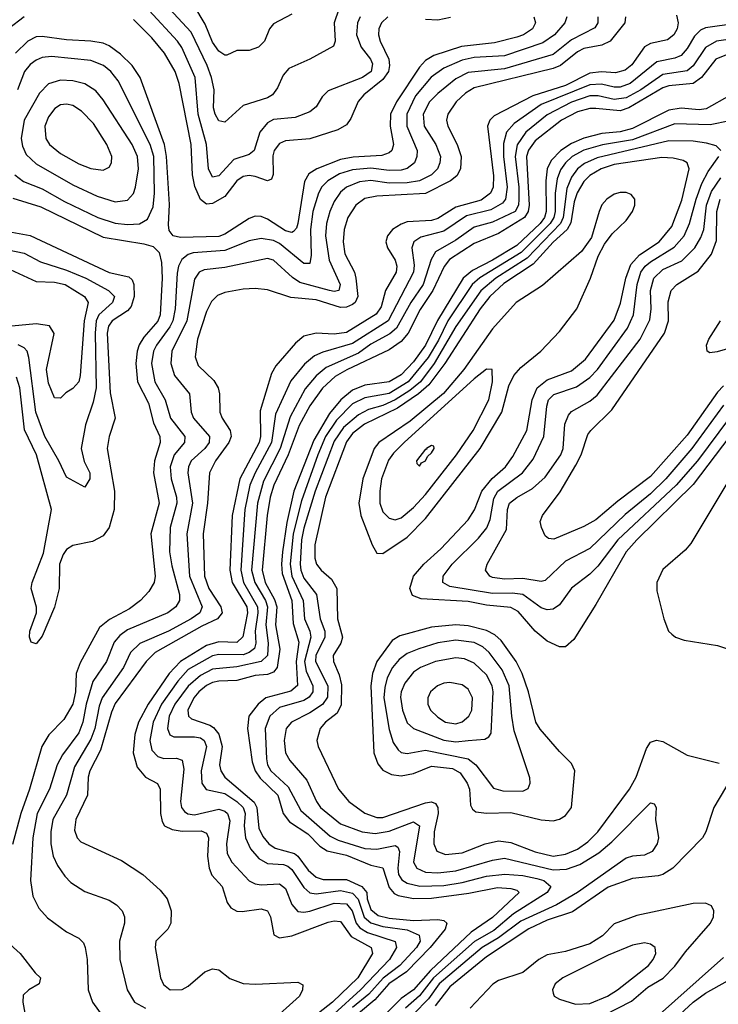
# Model space of a CAD drawing. Header units: inches. Extents: x 884549 to 1028252, y 526810 to 653624.
# Tile 579 of 656: x 976836 to 979133, y 545663 to 548900. Entities that reach past the tile are written whole.
import ezdxf

# ---------------------------------------------------------------- set-up
doc = ezdxf.new("R2010")
doc.units = ezdxf.units.IN
doc.header["$MEASUREMENT"] = 0
doc.layers.add('A9574', color=7, linetype='Continuous')

msp = doc.modelspace()

# ---------------------------------------------------------------- linework, layer by layer
at = {"layer": 'A9574', "color": 5}
for points, elevation in [([(977955, 548910), (977946.4, 548890), (977942.8, 548850), (977957.9, 548810), (977989.4, 548770), (977995.4, 548755.4), (977991.4, 548730), (977963.2, 548710), (977850, 548666.3), (977830, 548647.1), (977810, 548613.3), (977790, 548597.3), (977741.2, 548578.8), (977670, 548571.8), (977650, 548561.2), (977625.5, 548530), (977606.9, 548470), (977590, 548456.6), (977539.3, 548440.7), (977490, 548387.1), (977470, 548382.1), (977457, 548410), (977449.7, 548490), (977422.9, 548590), (977412.9, 548710), (977368.8, 548808.8), (977354.2, 548830), (977261.3, 548930)], 2160), ([(977885.3, 548934.7), (977870.1, 548890), (977873.1, 548830), (977867.2, 548812.8), (977790, 548770.6), (977720.6, 548739.4), (977701.6, 548718.4), (977683.6, 548676.4), (977666.5, 548653.5), (977650, 548643.7), (977570, 548617.7), (977510, 548563.1), (977490, 548567.7), (977478.1, 548590), (977472.9, 548610), (977475, 548670), (977466.7, 548710), (977452.4, 548750), (977399.1, 548859.1), (977312.6, 548952.6)], 2140), ([(977730, 548918.9), (977670, 548887.2), (977656.9, 548870), (977640.2, 548830), (977621.3, 548810), (977590, 548799.3), (977550, 548798.7), (977516.4, 548783.6), (977510, 548783.1), (977490, 548797.3), (977470, 548826.2), (977445.4, 548885.4), (977408.5, 548948.5)], 2120), ([(976850, 548909.8), (976799.1, 548870)], 2180), ([(978526, 548910), (978531.2, 548890), (978521.9, 548870), (978492.1, 548850), (978470, 548843.1), (978396.2, 548823.8), (978288.4, 548811.6), (978197.4, 548782.6), (978170, 548766.5), (978150, 548744.3), (978074.7, 548630), (978054.9, 548590), (978053.9, 548550), (978065.2, 548490), (978059.6, 548470), (978050, 548462), (978025.8, 548454.2), (977932, 548448), (977890, 548440.3), (977813.1, 548410), (977786.8, 548393.2), (977771.9, 548368.1), (977750, 548229.7), (977745.5, 548214.5), (977736.3, 548203.7), (977730, 548200.5), (977710, 548205.9), (977650, 548244.3), (977630, 548252.6), (977610, 548254.2), (977590, 548247), (977510, 548195), (977490, 548187.9), (977364.5, 548184.5), (977340.3, 548190), (977327.3, 548207.3), (977325.2, 548225.2), (977327.9, 548292.1), (977318.9, 548450), (977311.7, 548490), (977231.3, 548710), (977205.8, 548750), (977167.3, 548787.3), (977130, 548814.2), (977110, 548823.2), (977070, 548829.6), (976990, 548834.5), (976910, 548845.5), (976890, 548844), (976862.3, 548830), (976822.4, 548790)], 2220), ([(978635, 548910), (978628.4, 548890), (978593.8, 548850), (978555.3, 548824.7), (978430, 548781.8), (978330, 548775.9), (978290, 548767.2), (978230, 548740.5), (978188.6, 548711.4), (978137.1, 548650), (978108.5, 548590), (978108.4, 548550), (978142.1, 548470), (978141.7, 548450), (978133.2, 548430), (978110, 548411.5), (978090, 548405.6), (978050, 548404.8), (977990, 548412.3), (977930, 548406.4), (977886.8, 548393.2), (977848.4, 548370), (977829.6, 548350.4), (977818.1, 548330), (977799.9, 548270), (977792.2, 548210), (977793.8, 548126.2), (977790, 548098.3), (977770, 548098.8), (977690, 548164.6), (977670, 548173.8), (977630, 548180.6), (977590, 548173), (977510, 548141.2), (977406.2, 548133.8), (977390, 548128.1), (977368.7, 548111.3), (977358.2, 548090), (977353.4, 548066.6), (977346.9, 547950), (977339.3, 547910), (977329.8, 547890), (977285.1, 547830), (977275.6, 547810), (977268.7, 547770), (977279.6, 547710), (977313.6, 547650), (977331.1, 547590), (977378.5, 547530), (977377.7, 547510), (977343.4, 547470), (977330.3, 547430), (977333.9, 547390), (977351.6, 547330), (977352.9, 547310), (977330.6, 547230), (977328, 547150), (977335.4, 547104.6), (977360.6, 547010), (977361.2, 546990), (977349.5, 546970), (977323, 546950), (977190, 546893.9), (977164.6, 546875.4), (977146.5, 546853.5), (977121.5, 546790), (977076.3, 546723.7), (977054.4, 546650), (977043.5, 546590), (977030, 546555), (976976.6, 546483.4), (976958.7, 546450), (976933.9, 546370), (976892.8, 546290), (976878.6, 546210), (976871.1, 546070), (976878.4, 546018.4), (976899.2, 545979.2), (976926.9, 545946.9), (976990, 545900.7), (977030, 545879.7), (977045, 545865), (977051.5, 545850), (977057.2, 545810), (977060.9, 545710), (977075.5, 545670), (977123.2, 545603.2)], 2240), ([(978736.5, 548910), (978736.6, 548890), (978726.1, 548873.9), (978650, 548834.2), (978590, 548785.8), (978430, 548738.5), (978310, 548726.4), (978270, 548705.9), (978210, 548657.5), (978182.8, 548630), (978162.7, 548590), (978165.9, 548550), (978204.4, 548490), (978218.8, 548450), (978217.3, 548430), (978208.8, 548410), (978190, 548389.9), (978150, 548370.5), (978110, 548364.3), (978050, 548363.2), (977990, 548371.2), (977952.4, 548367.6), (977910.1, 548350), (977890, 548332.7), (977870, 548303), (977855.6, 548270), (977844.8, 548230), (977840.7, 548190), (977853.4, 548110), (977889.6, 548030), (977884.9, 548010), (977870, 548006.8), (977854, 548010), (977756.5, 548036.5), (977732.4, 548052.4), (977670.4, 548110), (977650, 548115.5), (977510, 548085.3), (977442.3, 548077.7), (977426.2, 548070), (977410, 548046.6), (977385.7, 547910), (977335.7, 547810), (977333, 547770), (977344.5, 547730), (977394, 547670), (977399, 547610), (977407.1, 547590), (977459.7, 547530), (977458.6, 547510), (977444.2, 547490), (977399.3, 547450), (977390.4, 547430), (977388.8, 547410), (977404.1, 547310), (977385.3, 547210), (977394, 547070), (977435.7, 546970), (977427.6, 546950), (977399.2, 546930), (977325.2, 546890), (977230.7, 546849.3), (977200.1, 546819.9), (977177.1, 546770), (977106.8, 546670), (977097.2, 546642.8), (977083, 546570), (977070, 546534.8), (977016.2, 546443.8), (976989.8, 546350.2), (976944.3, 546270), (976937.9, 546230), (976937.9, 546190), (976946.2, 546150), (976959.5, 546119.5), (976983.7, 546083.7), (977003.4, 546063.4), (977050, 546033.2), (977130, 546005.2), (977153.8, 545990), (977173, 545970), (977180.6, 545950), (977179.8, 545930), (977164.2, 545870), (977165, 545810), (977188.9, 545710), (977213.5, 545670), (977249.7, 545649.7)], 2260), ([(978826.9, 548910), (978825.4, 548890), (978777.1, 548830), (978750, 548816), (978690, 548805.9), (978670, 548795.1), (978613.2, 548750), (978590, 548740.1), (978330, 548675.7), (978301.8, 548658.2), (978270.5, 548630), (978243.1, 548590), (978239, 548570), (978243, 548550), (978273.9, 548490), (978287.2, 548450), (978285.5, 548410), (978273, 548387), (978252.6, 548370), (978170, 548329.3), (978010, 548320.2), (977970, 548312.4), (977941, 548290), (977915, 548250), (977902.2, 548210), (977899.5, 548170), (977905.2, 548130), (977936.6, 548070), (977941.1, 548050), (977947.5, 547990), (977938.5, 547970), (977930, 547963.4), (977910, 547955.4), (977890, 547954.4), (977810, 547978.6), (977727.1, 547987.1), (977650, 548011.9), (977610, 548016.2), (977570, 548014.4), (977510, 548003.2), (977486.2, 547993.8), (977466.1, 547973.9), (977450, 547940.3), (977419.9, 547850), (977412.2, 547792.2), (977422.9, 547762.9), (977473.8, 547713.8), (977488.7, 547690), (977493.1, 547670), (977493.9, 547610), (977501.2, 547590), (977527.4, 547550), (977530.6, 547530), (977523.8, 547510), (977479.7, 547450), (977459.9, 547410), (977453.7, 547310), (977438.7, 547210), (977443.2, 547070), (977457.5, 547030), (977496.7, 546970), (977501.1, 546950), (977486.3, 546930), (977434.2, 546905.8), (977280.9, 546819.1), (977251.9, 546790), (977150, 546651.6), (977137.2, 546622.8), (977101.1, 546498.9), (977066.3, 546430), (977061.3, 546410), (977058.7, 546350), (977020.5, 546270), (977015.8, 546235.8), (977024.3, 546210), (977036.9, 546196.9), (977170, 546136.1), (977240.8, 546090), (977297.5, 546037.5), (977320.5, 546010), (977333.2, 545970), (977332.9, 545930), (977322.8, 545910), (977283.5, 545870), (977281.1, 545850), (977299.1, 545750), (977308.1, 545728.1), (977330, 545710.1), (977370, 545711.3), (977390, 545722.3), (977444.6, 545770), (977470, 545779.2), (977490, 545776.1), (977527.1, 545747.1), (977570, 545730.7), (977611.3, 545728.7), (977750, 545735.4), (977766.9, 545726.9), (977765.8, 545710), (977755.1, 545690), (977658.4, 545601.6)], 2280), ([(978995, 548915), (979001.1, 548890), (978997.8, 548870), (978986.4, 548850), (978965.5, 548834.5), (978910, 548821.5), (978890, 548810.7), (978847.9, 548752.1), (978825.9, 548734.1), (978794.3, 548725.7), (978748.9, 548728.9), (978710, 548724.5), (978630, 548683.8), (978523.1, 548650), (978395.5, 548584.5), (978381.5, 548570), (978373.6, 548550), (978393.1, 548386.9), (978391.9, 548350), (978383.3, 548330), (978352.8, 548307.2), (978270, 548284.3), (978210, 548246.7), (978190, 548240.1), (978110, 548235.3), (978090, 548228.4), (978061.5, 548210), (978044.5, 548190), (978039, 548170), (978044.6, 548150), (978070.1, 548110), (978075.7, 548090), (978073.2, 548070), (978038.7, 548010), (978023.9, 547956.1), (978008.2, 547931.8), (977910, 547871.9), (977870, 547866.2), (977810, 547869.2), (977770, 547859.2), (977743, 547837), (977677.9, 547762.1), (977663.4, 547736.6), (977626, 547614), (977627.4, 547530), (977622.8, 547510), (977559.7, 547390), (977534.6, 547270), (977526.8, 547090), (977534.5, 547050), (977582.1, 546970), (977585, 546950), (977568.8, 546871.2), (977550, 546852.8), (977490, 546854.1), (977450, 546842.7), (977364.2, 546790), (977327.4, 546750), (977257.6, 546650), (977226.4, 546590), (977214.1, 546550), (977209.2, 546490), (977222, 546442), (977249.3, 546409.3), (977288.3, 546388.3), (977298, 546370), (977298.4, 546290), (977303.7, 546263.7), (977312, 546250), (977337.5, 546237.5), (977370, 546232.2), (977432.7, 546232.7), (977450, 546225.2), (977456, 546210), (977453.6, 546150), (977458.4, 546110), (977467.8, 546087.8), (977501.8, 546050), (977517.4, 545997.4), (977530, 545979.8), (977549.4, 545969.4), (977567.5, 545967.5), (977630, 545976.6), (977650, 545970.1), (977660.6, 545950), (977671.1, 545891.1), (977690, 545881.5), (977730, 545887.7), (977850, 545932.7), (977870, 545937.3), (977890, 545934.8), (977925.4, 545885.4), (977991.3, 545850), (977995.8, 545830), (977947.5, 545750), (977863.6, 545670), (977787.4, 545610)], 2320), ([(978045.9, 548910), (978025.3, 548890), (978016.5, 548870), (978015.1, 548850), (978020.3, 548830), (978049, 548770), (978051.6, 548750), (978047.7, 548730), (978030, 548703.6), (977966.8, 548653.2), (977948.3, 548631.7), (977924.4, 548575.6), (977910, 548554.9), (977881.7, 548538.3), (977790, 548508.2), (977710, 548502.2), (977690, 548493.5), (977672.9, 548470), (977667.9, 548452.1), (977669.2, 548390.8), (977663.9, 548376.1), (977650, 548370.4), (977610, 548384.6), (977590, 548387.7), (977570, 548384.6), (977550, 548370), (977510, 548318.7), (977470, 548296.1), (977450, 548294.2), (977430, 548309.3), (977411.5, 548351.5), (977404.3, 548390), (977399.6, 548490), (977359.9, 548690), (977346.9, 548730), (977312.2, 548790), (977270, 548840.5), (977210, 548900.5)], 2180), ([(978252.2, 548907.8), (978210, 548898.7), (978170, 548901)], 2180), ([(979191.7, 548888.3), (979090, 548873.5), (979074.2, 548865.8), (979054.4, 548845.6), (979030, 548805.6), (979010, 548782.6), (978990, 548774), (978930, 548762), (978843.1, 548690), (978810, 548678), (978790, 548678.2), (978748.3, 548688.3), (978710, 548686.5), (978550, 548620.9), (978461.4, 548558.6), (978436.3, 548530), (978426.8, 548493.2), (978426.1, 548450), (978438.8, 548350), (978433.1, 548310), (978423.1, 548296.9), (978384.7, 548275.3), (978305.2, 548254.8), (978230, 548205), (978154.3, 548185.7), (978131.2, 548170), (978125.2, 548150), (978132.7, 548092.7), (978130, 548070), (978046.9, 547910), (977930, 547835.1), (977832.7, 547807.3), (977804.9, 547795.1), (977772.3, 547767.7), (977727.5, 547712.5), (977676.6, 547603.4), (977664, 547510), (977609.4, 547410), (977592.4, 547370), (977576.4, 547290), (977563, 547090), (977571.5, 547050), (977617.1, 546970), (977618.7, 546950), (977609.7, 546890), (977612.6, 546850), (977607.2, 546832.8), (977590, 546819.4), (977570, 546812.3), (977490, 546813.4), (977470, 546808.6), (977390, 546763.3), (977355.2, 546724.8), (977302, 546650), (977274.6, 546590), (977263.6, 546530), (977270, 546498.2), (977290, 546477.5), (977310, 546470.8), (977351.6, 546471.6), (977370, 546466), (977375.8, 546435.8), (977364.8, 546330), (977367.6, 546310), (977377.2, 546297.2), (977389, 546289), (977410, 546286.2), (977490, 546304.6), (977510, 546298.2), (977518.8, 546290), (977526.4, 546266.4), (977516.1, 546190), (977518.3, 546158.3), (977533.3, 546130), (977590, 546068.3), (977610, 546058.3), (977630, 546055.1), (977690, 546058.7), (977710, 546043), (977730.9, 545990.9), (977750, 545967.6), (977770, 545965.2), (977789.3, 545969.3), (977870, 545995.2), (977910, 545993.2), (977928.6, 545970), (977941.5, 545930), (977953.7, 545913.7), (977979, 545899), (978069.7, 545869.7), (978075, 545850), (978051, 545810), (977956.3, 545710), (977870, 545631.6)], 2340), ([(979210, 548842.2), (979126.6, 548830), (979090, 548808.5), (979050, 548748.8), (979030, 548732), (978950, 548720.5), (978878.2, 548670), (978830, 548643.7), (978790, 548637.5), (978737.7, 548650), (978710, 548649.8), (978650, 548629.4), (978570, 548587.6), (978499.4, 548530), (978470.9, 548489.1), (978464.6, 548450), (978476.8, 548350), (978476.9, 548310), (978475.1, 548290), (978465.1, 548270), (978390, 548234.1), (978330, 548218.2), (978270, 548175), (978202.8, 548137.2), (978188, 548112), (978162.4, 548030), (978122, 547970), (978074, 547886), (978052.6, 547867.4), (977990, 547832.9), (977950, 547803.5), (977843.7, 547756.3), (977810.4, 547729.6), (977774, 547686), (977725.5, 547594.5), (977692.5, 547490), (977637.1, 547382.9), (977617.3, 547310), (977598, 547090), (977608.5, 547050), (977643.9, 546990), (977650.7, 546970), (977645.4, 546910), (977653.1, 546850), (977650.5, 546809.5), (977629.8, 546790.2), (977550, 546772.6), (977470, 546764.6), (977430, 546744.4), (977390, 546709.1), (977345.3, 546650), (977327.4, 546610), (977321.8, 546570), (977329.3, 546549.3), (977342, 546542), (977410, 546541.8), (977430, 546538.9), (977442.4, 546530), (977449.7, 546510), (977432.5, 546430), (977435, 546390), (977448.7, 546368.7), (977510, 546355.6), (977550, 546330), (977570.3, 546310), (977576.7, 546290), (977574.1, 546250), (977578, 546210), (977594, 546174), (977622, 546142), (977650, 546125.5), (977702.8, 546122.8), (977717.2, 546117.2), (977730, 546106.2), (977770, 546046.5), (977790, 546029.4), (977810, 546025.8), (977890, 546037.1), (977930, 546028.1), (977948.7, 546008.7), (977968.7, 545948.7), (977990.5, 545930.5), (978030, 545918.6), (978110, 545908.1), (978149.3, 545890), (978151.9, 545870), (978140.4, 545850), (978085.4, 545790), (978031, 545749), (977983.6, 545696.4), (977930, 545651.8)], 2360), ([(976819.3, 548390), (976848.3, 548368.3), (976910, 548344.6), (976983, 548303), (977092.3, 548250), (977150, 548231), (977190, 548226.6), (977230, 548229), (977256, 548244), (977274.8, 548285.2), (977278.9, 548330), (977277.1, 548450), (977265, 548490), (977159.6, 548699.6), (977135.8, 548730), (977111.7, 548750), (977070, 548766.4), (976940.8, 548779.2), (976910, 548775.6), (976890, 548767.1), (976870, 548753.2), (976851.5, 548730), (976829, 548670)], 2240), ([(979170, 548789), (979124.1, 548770), (979077.6, 548710), (979050, 548690.7), (978970, 548683.1), (978950, 548676.5), (978838.1, 548610), (978810, 548600.3), (978730, 548608.6), (978710, 548608.1), (978670, 548597.5), (978616.7, 548570), (978530, 548501.5), (978508.9, 548471.1), (978502.4, 548450), (978510.5, 548290), (978507.4, 548270), (978495.7, 548250), (978410, 548197.5), (978330, 548164.1), (978248.5, 548111.5), (978230.8, 548089.2), (978194.5, 548010), (978152.8, 547947.2), (978112.6, 547870), (978090, 547841.6), (978050, 547814.5), (977911.1, 547748.9), (977873.4, 547726.6), (977831.8, 547688.2), (977789.6, 547630.4), (977754.5, 547565.5), (977718.3, 547470), (977671, 547370), (977658.8, 547330), (977649.5, 547270), (977632.6, 547090), (977643.3, 547050), (977673.8, 546993.8), (977681.3, 546970), (977677.1, 546910), (977690.8, 546830), (977682.5, 546770), (977670, 546754.5), (977650, 546747.6), (977610, 546744.1), (977550, 546727.5), (977490, 546725.7), (977470, 546720.9), (977450, 546711.2), (977425, 546690), (977408, 546670), (977388.8, 546630), (977390.7, 546610), (977401.1, 546601.1), (977461.1, 546581.1), (977473.1, 546573.1), (977490.6, 546550.6), (977501.3, 546510), (977492.7, 546450), (977496.5, 546430), (977510.4, 546410), (977607.1, 546327.1), (977615.8, 546310), (977622.2, 546242.2), (977634.9, 546214.9), (977655.1, 546190), (977675.9, 546175.9), (977739, 546159), (977750.3, 546150.3), (977784, 546104), (977810, 546081.3), (977833.1, 546073.1), (977910, 546073.1), (977960.8, 546050), (977976.6, 546030), (977978, 546010), (977990, 545974), (978014.6, 545954.6), (978050, 545945.8), (978130, 545938.7), (978210, 545941.2), (978230, 545937.8), (978239.6, 545930), (978234.6, 545910), (978185.5, 545850), (978107.5, 545770), (978049.6, 545730), (978002.8, 545677.2), (977950, 545632.6)], 2380), ([(979170, 548651.4), (979092.7, 548607.3), (979070, 548604.2), (979010, 548609.1), (978970, 548603), (978850, 548542), (978810, 548531.5), (978750, 548526.5), (978690, 548511.1), (978650, 548493.1), (978614.3, 548470), (978582.8, 548437.2), (978569.9, 548410.1), (978565.8, 548370), (978566.7, 548270), (978561, 548250), (978547.2, 548230), (978470, 548158.1), (978390, 548109.5), (978324, 548076), (978293.5, 548050), (978209, 547911), (978169.9, 547830.1), (978130, 547775.1), (978090, 547732.8), (978050, 547709.3), (977970, 547698.5), (977930, 547681.7), (977891, 547650), (977854.7, 547605.3), (977802.3, 547517.7), (977736.8, 547350), (977713.5, 547246.5), (977699.7, 547150), (977696.3, 547110), (977699, 547079), (977730.5, 546990), (977734.7, 546914.7), (977753.1, 546853.1), (977745.1, 546790), (977748.9, 546711.1), (977727.6, 546692.4), (977645.3, 546670), (977619.9, 546650), (977589.4, 546610), (977584.5, 546570), (977600.5, 546460.5), (977610.2, 546430.2), (977626.3, 546406.3), (977684.7, 546350), (977702, 546290), (977722.8, 546262.8), (977783.4, 546223.4), (977822.8, 546182.8), (977846.9, 546166.9), (977910, 546153.6), (977990, 546120.2), (978030, 546111.2), (978050, 546047), (978067.3, 546027.3), (978080.4, 546020.4), (978130, 546010.7), (978190, 546011.3), (978312, 546028), (978406.8, 546046.8), (978450, 546043.7), (978470, 546037.8), (978477.8, 546030), (978390, 545948.4), (978319.8, 545900.2), (978185.9, 545774.1), (978130, 545710.7), (978090, 545682.3), (977998.3, 545590)], 2420), ([(979170, 548568.2), (979105.3, 548554.7), (978990, 548558), (978850, 548505.7), (978751.6, 548488.4), (978690, 548471.6), (978651.9, 548450), (978630.1, 548430), (978613.8, 548406.2), (978602.7, 548377.3), (978596.5, 548330), (978595.8, 548270), (978592, 548250), (978579.7, 548230), (978484.8, 548135.2), (978348.4, 548051.6), (978323.5, 548030), (978243.6, 547910), (978213.1, 547846.9), (978178.2, 547790), (978112.5, 547710), (978050, 547670.8), (977970, 547657.3), (977930, 547637.3), (977876.9, 547583.1), (977841.5, 547530), (977815.8, 547470), (977762.3, 547317.7), (977735.1, 547210), (977725.3, 547110), (977730.4, 547070), (977767.5, 546990), (977771.8, 546930), (977789.6, 546889.6), (977792.5, 546870), (977772.5, 546790), (977778, 546758), (977799.8, 546710), (977799.5, 546690), (977787, 546673), (977770, 546661.3), (977690, 546639), (977657.6, 546610), (977642.5, 546570), (977647, 546470), (977650.4, 546450), (977661, 546430), (977718.2, 546378.2), (977760.4, 546300.4), (977856, 546216), (977882.7, 546202.7), (977970, 546174.7), (978010, 546172.8), (978070, 546184.9), (978079.2, 546179.2), (978084.9, 546164.9), (978078.5, 546110), (978081.6, 546090), (978091.9, 546071.9), (978110, 546060.5), (978150.9, 546050.9), (978230, 546053.3), (978290, 546063), (978370, 546084.2), (978431, 546091), (978490, 546086.7), (978536.4, 546076.4), (978559.4, 546070), (978581.9, 546050), (978569.5, 546030), (978459.4, 545960.6), (978394.5, 545905.5), (978330.9, 545869.1), (978196.6, 545750), (978150, 545690.8), (978104.1, 545650)], 2440), ([(979141, 548470), (979125, 548485), (979094.2, 548494.2), (979050, 548500.5), (978970, 548502.1), (978734.5, 548445.5), (978692.5, 548427.5), (978669.8, 548410), (978650, 548382.5), (978634.6, 548345.4), (978622.5, 548250), (978613.7, 548230), (978504.1, 548115.9), (978401.2, 548050), (978351.4, 548008.6), (978270, 547891.7), (978198.7, 547770), (978153.1, 547710), (978118.9, 547681.1), (978070, 547649.8), (978030, 547631.7), (977982, 547618), (977950, 547601.5), (977900.2, 547559.8), (977870, 547514.2), (977807.4, 547350), (977770, 547228.7), (977762.1, 547190), (977757.6, 547110), (977759.7, 547090), (977770, 547063.5), (977811.9, 547010), (977824, 546930), (977839.2, 546890), (977838.5, 546870), (977808.8, 546810), (977808.6, 546790), (977848.4, 546710), (977847.7, 546672.3), (977831.5, 546648.5), (977790, 546621.5), (977729.1, 546590.9), (977711.6, 546570), (977705.2, 546530), (977710.1, 546490.1), (977723.9, 546463.9), (977779.4, 546399.4), (977811.2, 546330), (977824.9, 546310), (977890, 546256), (977961.3, 546230), (978004.6, 546224.6), (978050, 546232.2), (978130, 546262.2), (978150, 546250.1), (978130.1, 546130), (978141.7, 546110), (978170, 546096.9), (978210, 546095.2), (978270, 546102.1), (978390, 546137.1), (978430, 546142.7), (978590, 546105.1), (978633, 546107), (978677.3, 546122.7), (978739.6, 546160.4), (978782.7, 546197.3), (978910, 546325.7), (978921.6, 546321.6), (978928.5, 546310), (978925.6, 546270), (978935.6, 546210), (978931, 546190), (978915.3, 546164.7), (978890, 546152.6), (978850, 546149.9), (978830, 546143.7), (978669.7, 546030), (978600.8, 545990), (978483.8, 545936.2), (978410, 545880.8), (978356.3, 545850), (978214.9, 545730), (978179.4, 545680.6), (978130.3, 545630)], 2460), ([(979170, 547531.2), (979050, 547372), (978864.7, 547190), (978829.2, 547150), (978730, 546976.8), (978657.7, 546862.3), (978630, 546838.5), (978610, 546838.6), (978570, 546856.7), (978530, 546889.5), (978474.1, 546954.1), (978450, 546967.8), (978370, 546975.3), (978310, 546987.1), (978155.5, 546995.5), (978127, 547007), (978118.3, 547030), (978130.3, 547070), (978164, 547110), (978220, 547160), (978310, 547255.9), (978331.5, 547288.5), (978354.9, 547350), (978388.8, 547391.2), (978432.4, 547430), (978456.5, 547463.5), (978502.5, 547550), (978520.6, 547650), (978537.4, 547690), (978570, 547716.6), (978650, 547745.2), (978696.1, 547783.9), (978790, 547911.8), (978811.5, 547968.5), (978828.3, 548050), (978844.8, 548095.2), (978873.2, 548126.8), (978937.9, 548170), (978979.8, 548220.2), (979012.8, 548307.2), (979036.9, 548410), (979030.5, 548430), (979016.8, 548436.8), (978984.6, 548444.6), (978946.8, 548446.8), (978790, 548424.2), (978747.8, 548410), (978710, 548388.5), (978690, 548367.8), (978668.5, 548331.5), (978659, 548301), (978647.8, 548232.2), (978635.7, 548210), (978590, 548169.1), (978524, 548096), (978427.2, 548032.8), (978381.9, 547990), (978349.8, 547950), (978232.9, 547770), (978180.5, 547699.5), (978147.2, 547670), (978077.3, 547622.7), (977969.2, 547570.8), (977930, 547539.4), (977910, 547511.8), (977841.3, 547330), (977806, 547174), (977806.1, 547130), (977811.2, 547110), (977827.1, 547090), (977861.1, 547061.1), (977878.2, 547030), (977880.5, 546930), (977896.6, 546870), (977892, 546850), (977866.7, 546810), (977867.7, 546790), (977885.8, 546745.8), (977893.4, 546713.4), (977892.7, 546647.3), (977879.8, 546620.2), (977841.6, 546590), (977824, 546570), (977812.8, 546530), (977817.5, 546510), (977884.2, 546370), (977917.3, 546330), (977970.7, 546290.7), (978010, 546276.7), (978030, 546277.3), (978170, 546325.5), (978190, 546328.8), (978202.7, 546322.7), (978210.3, 546310.3), (978211, 546290), (978198.5, 546230), (978197.3, 546190), (978206.8, 546166.8), (978235.7, 546155.7), (978290, 546161.2), (978366.3, 546190), (978410, 546200.6), (978450, 546194.6), (978530, 546163.8), (978590, 546150), (978630, 546156.1), (978670, 546173.3), (978703.1, 546196.9), (978737, 546230), (978841.1, 546370), (978862.5, 546410), (978896.7, 546503.3), (978910, 546524.6), (978928.9, 546531.1), (978950, 546527.2), (979030, 546481.7), (979135.3, 546455.3)], 2480), ([(979169.2, 547590.8), (979063.6, 547450), (978993.7, 547370), (978802.7, 547190), (978736.2, 547103.8), (978710, 547077.6), (978650, 547030.5), (978610, 546976.7), (978590, 546962.3), (978570, 546959.6), (978550, 546965.9), (978490, 547010.2), (978454.9, 547014.9), (978390, 547013.4), (978250, 547036.9), (978227.2, 547050), (978228.2, 547070), (978257.2, 547110), (978344.1, 547195.9), (978371.1, 547228.9), (978382.7, 547257.3), (978394.1, 547325.9), (978408, 547350), (978489.1, 547410), (978524.4, 547455.6), (978558.7, 547530), (978568.3, 547630), (978574.2, 547650), (978591.7, 547668.3), (978666.8, 547693.2), (978710, 547723.2), (978735.5, 547750), (978833.9, 547886.1), (978853.9, 547930), (978866.3, 548030), (978878.1, 548070), (978892.1, 548090), (978910, 548104.6), (978987.9, 548152.1), (979020.7, 548190), (979038.1, 548230), (979059.2, 548310), (979078.6, 548361.4), (979099.2, 548400.8), (979134, 548450)], 2460), ([(979150, 547632.6), (979045.4, 547490), (978960.3, 547390), (978910, 547341.6), (978826.2, 547273.8), (978710, 547161.8), (978630, 547119.5), (978563.4, 547056.6), (978550, 547052.8), (978490, 547062.4), (978430, 547060.1), (978390, 547066.5), (978381.6, 547070), (978367.1, 547090), (978372.2, 547110), (978436.5, 547223.5), (978439.5, 547290), (978446.1, 547310), (978470, 547329.7), (978521.4, 547358.6), (978563.7, 547396.3), (978614.3, 547470), (978622.8, 547490), (978628.2, 547570), (978639.9, 547600.1), (978650, 547612.1), (978710, 547645.9), (978734.5, 547665.5), (978875.6, 547850), (978907.1, 547912.9), (978912.1, 547950), (978909.5, 548010), (978920.4, 548050), (978950, 548078.6), (979012.2, 548107.8), (979054.9, 548150), (979075.6, 548184.4), (979084.5, 548210), (979093.7, 548290), (979110, 548335.7), (979140.4, 548380.4)], 2440), ([(976813.1, 548313.1), (976905.4, 548285.4), (977110, 548185.5), (977243.8, 548163.8), (977274.7, 548154.7), (977294.4, 548134.4), (977301.6, 548101.6), (977304.5, 548050), (977298, 547930), (977290, 547909.1), (977243.6, 547856.4), (977228.4, 547831.6), (977221.6, 547810), (977217.8, 547770), (977223, 547710), (977259.4, 547639.4), (977275.1, 547575.1), (977296.2, 547530), (977297.7, 547510), (977279.2, 547450), (977275.9, 547410), (977293.8, 547310), (977266.7, 547210), (977281.6, 547070), (977277.9, 547050), (977259.8, 547020.2), (977233.2, 546990), (977196.6, 546963.4), (977131.5, 546928.5), (977098.6, 546901.4), (977034.2, 546785.8), (977021.6, 546750), (977019.7, 546690), (977010.9, 546649.1), (976980.5, 546599.5), (976931.7, 546548.3), (976908.1, 546510), (976868.4, 546370), (976839.2, 546290), (976812.3, 546187.7)], 2220), ([(979150, 547696.6), (979130, 547675.2), (979030, 547533.6), (978910, 547397.9), (978802.7, 547317.3), (978730, 547255.9), (978690, 547233.9), (978591.7, 547191.7), (978574.2, 547194.2), (978563.5, 547203.5), (978550.9, 547230.9), (978546.9, 547250), (978554.2, 547270), (978612.2, 547347.8), (978664, 547436), (978681.5, 547470), (978704, 547536), (978712.9, 547550), (978782.3, 547617.7), (978955.5, 547870), (978968.3, 547910), (978967.5, 547972.5), (978977.4, 548010), (978996.1, 548030), (979066.5, 548073.5), (979110.4, 548129.6), (979126.1, 548173.9), (979127.4, 548270), (979138.4, 548310)], 2420), ([(976785.8, 548205.8), (976870, 548190.6), (977130, 548068.6), (977194.3, 548054.3), (977205, 548045), (977211.3, 548030), (977212.2, 547990), (977202.4, 547957.6), (977190, 547942.6), (977139.9, 547910), (977128, 547892), (977123.3, 547870), (977133.2, 547673.2), (977149.7, 547590), (977130, 547529.6), (977123.4, 547490), (977147.6, 547350), (977146.1, 547290), (977129.6, 547230.4), (977110, 547203.1), (977075.6, 547184.4), (977010, 547171.2), (976990, 547157.7), (976978.4, 547141.6), (976966.7, 547110), (976965.7, 547030), (976950, 546968.4), (976910, 546873.7), (976890, 546848.4), (976873.6, 546853.6), (976867.6, 546870), (976868.9, 546890), (976890.6, 546949.4), (976891.5, 546968.5), (976873.1, 547030), (976876.4, 547050), (976913.5, 547146.5), (976940.7, 547290), (976891.5, 547470), (976851.4, 547551.4), (976836, 547690), (976825.3, 547725.3)], 2180), ([(976750, 548153.3), (976850, 548132.9), (976904.6, 548104.6), (976990, 548077.2), (977052.9, 548050), (977127.6, 548010), (977146.9, 547990), (977140.7, 547970), (977096, 547930), (977087.5, 547910), (977084.1, 547870), (977087, 547690), (977077.4, 547642.6), (977051.6, 547568.4), (977038.2, 547490), (977047.4, 547447.4), (977066.1, 547410), (977066.4, 547390), (977050, 547363.6), (976990, 547395.5), (976964.3, 547450), (976918, 547530), (976889.3, 547609.3), (976865.3, 547790), (976859.9, 547810), (976850, 547820.8), (976831.1, 547831.1)], 2160), ([(976790, 548085.1), (976890, 548039), (976950, 548037.7), (976985.7, 548030), (977049.1, 547990), (977060.4, 547970), (977047.5, 547910), (977034.6, 547730), (977030, 547709.8), (977010, 547687.1), (976987, 547673), (976970, 547655.4), (976950, 547656.9), (976930, 547705.1), (976923.6, 547750), (976948.8, 547868.8), (976934, 547894), (976890, 547900.3), (976810, 547892.6)], 2140), ([(979270, 547848.3), (979128.5, 547808.5), (979105, 547805), (979096.2, 547810), (979094, 547830), (979101.8, 547850), (979139.4, 547910)], 2380), ([(979193.2, 547430), (979041.9, 547178.1), (979023.6, 547156.4), (978950, 547092.4), (978930.2, 547050), (978930, 547022.8), (978953.7, 546930), (978969.3, 546890), (978979.4, 546879.4), (978991.8, 546870), (979019.9, 546859.9), (979130, 546842.9), (979166, 546830)], 2520), ([(979176.5, 546410), (979118, 546310), (979091.8, 546230), (979081, 546210), (978983, 546110), (978950.7, 546090), (978934.8, 546085.2), (978850, 546076.2), (978770, 546048.1), (978653.1, 545966.9), (978570, 545938.9), (978510, 545910.4), (978370, 545818.9), (978250, 545720.7), (978202.2, 545657.8)], 2480), ([(978710, 545602.5), (978846.8, 545673.2), (978901.2, 545718.8), (978951.4, 545748.6), (978990, 545788.3), (979024.5, 545835.5), (979107.2, 545930), (979116.2, 545950), (979117.8, 545970), (979110, 545986.3), (979090, 545995.2), (979050, 545993.7), (978864.9, 545955.1), (978790, 545927.1), (978751.8, 545888.2), (978710, 545861.8), (978630, 545836.7), (978570, 545825.3), (978542.4, 545810), (978490, 545767), (978410, 545741.2), (978391.2, 545728.8), (978316.3, 545650)], 2520), ([(976792.1, 545870), (976837.6, 545830), (976886.2, 545766.2), (976904.6, 545750), (976900.3, 545730), (976866, 545710), (976847.4, 545692.6), (976846.3, 545670), (976857.1, 545610)], 2220), ([(978910, 545603.1), (979150, 545816.1)], 2480), ([(978963, 545590), (979050, 545669.7), (979090, 545699), (979190, 545755.4)], 2460)]:
    msp.add_lwpolyline(points, dxfattribs=dict(at, elevation=elevation))
for points, elevation in [([(976970, 548701.8), (976930, 548689.9), (976901.1, 548658.9), (976850.8, 548570), (976840.8, 548510), (976844.9, 548484.9), (976857.4, 548457.4), (976890, 548426.3), (977010, 548357.6), (977090, 548319.7), (977150, 548301.8), (977190, 548306.5), (977210, 548328.3), (977216.4, 548350), (977226, 548410), (977223.5, 548450), (977205.8, 548490), (977110, 548636.8), (977086.5, 548666.5), (977049.9, 548689.9), (977010, 548699.1)], 2260), ([(976990, 548622.8), (976970, 548620.1), (976951.3, 548608.7), (976930, 548580.6), (976918.2, 548550), (976921.5, 548510), (976933.7, 548490), (976970, 548460.5), (977030, 548426.7), (977070, 548410.6), (977110, 548405.3), (977130, 548414.9), (977138, 548430), (977138.5, 548450), (977122.6, 548490), (977078.5, 548558.5), (977039.3, 548599.3), (977010, 548617.8)], 2280), ([(978810, 548331.8), (978790, 548326.2), (978765.6, 548310), (978750, 548291.1), (978740.7, 548270), (978715.4, 548184.6), (978682.4, 548137.6), (978554.2, 548025.8), (978467.6, 547970), (978390, 547883.4), (978296.4, 547750), (978228.6, 547671.4), (978119.9, 547580.1), (978017, 547510), (978001, 547490), (977963.8, 547390), (977951, 547310), (977957.3, 547270), (977994, 547174), (978010, 547145.6), (978030, 547145), (978110, 547198.7), (978170, 547260.6), (978350, 547490.1), (978420.6, 547610), (978444.2, 547695.8), (978459.8, 547730), (978483.3, 547756.7), (978549, 547810), (978610, 547875), (978667.1, 547950), (978712.7, 548050), (978737.4, 548122.6), (978758.1, 548161.9), (978783.7, 548196.3), (978830, 548239.8), (978850.4, 548270), (978857.7, 548290), (978858.4, 548310), (978845.8, 548325.8), (978830, 548331.7)], 2520), ([(978370, 547750.6), (978330, 547719.5), (978099.5, 547510), (978064.9, 547475.1), (978048.5, 547451.5), (978025.7, 547390), (978019.5, 547350), (978020.1, 547310), (978030, 547282.3), (978050, 547260.8), (978070, 547255.5), (978090, 547262.8), (978130, 547295.9), (978170, 547339.4), (978271.5, 547470), (978327, 547550), (978378.4, 547650), (978389.9, 547709.9), (978389.6, 547749.6)], 2540), ([(978190, 547500.5), (978173.4, 547490), (978173, 547487), (978170, 547487.6), (978140.3, 547450), (978141.1, 547441.1), (978150, 547432.7), (978156.6, 547443.4), (978170, 547449.3), (978176.4, 547463.6), (978190, 547475.5), (978198.3, 547490), (978197.7, 547497.7)], 2560), ([(978270, 546910), (978190, 546902.4), (978085.2, 546874.8), (978060.5, 546859.5), (978009.4, 546790), (977995.7, 546750), (977990.3, 546710), (977999.5, 546490), (978013.7, 546453.7), (978030, 546433.1), (978057.9, 546417.9), (978090, 546414.4), (978130, 546421.4), (978190, 546445.8), (978258.3, 546438.3), (978284.3, 546424.3), (978306.9, 546390), (978314.2, 546370), (978317.9, 546317.9), (978324.3, 546304.3), (978335.9, 546295.9), (978370, 546290.9), (978450, 546293.8), (978550, 546269.4), (978590, 546266.5), (978610, 546271.6), (978630, 546284), (978649.9, 546310), (978660.6, 546430), (978650, 546454.8), (978610, 546494.2), (978547.3, 546567.3), (978533, 546590), (978508.3, 546690), (978487.4, 546750), (978467.6, 546790), (978419.1, 546859.1), (978397.5, 546877.5), (978370, 546891.6), (978310, 546907.4)], 2520), ([(978270, 546860.3), (978210, 546851.3), (978148.1, 546831.9), (978110, 546816.4), (978083.4, 546796.6), (978061.3, 546770), (978044, 546736), (978035.8, 546704.2), (978033.2, 546670), (978050, 546566), (978063.9, 546523.9), (978079.7, 546499.7), (978090, 546490.7), (978110, 546487.3), (978170, 546498.8), (978310, 546470.4), (978335.8, 546450), (978393.7, 546373.7), (978424.4, 546364.4), (978490, 546363.2), (978507.9, 546372.1), (978514.4, 546390), (978512.5, 546407.5), (978461.9, 546561.9), (978453.2, 546610), (978444.5, 546710), (978422.4, 546762.4), (978379.5, 546819.5), (978358, 546838), (978330, 546852.2)], 2540), ([(978270, 546801.8), (978203.2, 546790), (978153.4, 546770), (978130, 546755), (978101.6, 546718.4), (978089.5, 546690.5), (978087.2, 546672.8), (978093.8, 546630), (978110, 546588), (978130, 546569.2), (978230, 546531.1), (978270, 546526.1), (978310, 546529.8), (978365.2, 546534.8), (978377.9, 546542.1), (978385.9, 546554.1), (978392.5, 546690), (978389.3, 546710), (978370, 546745.8), (978330, 546784.2), (978298.2, 546798.2)], 2560), ([(978250, 546720.9), (978230, 546718.6), (978209.3, 546710), (978186.8, 546690), (978177.6, 546670), (978178.1, 546650), (978186.8, 546630), (978210, 546606.5), (978235.8, 546590), (978270, 546584.9), (978290, 546591.2), (978312.1, 546610), (978322.4, 546630), (978324.4, 546670), (978310, 546698.7), (978290, 546713)], 2580), ([(978890, 545864.8), (978850, 545857.3), (978770, 545824.8), (978621.5, 545750), (978596.5, 545730), (978587.5, 545710), (978590, 545698.8), (978592.9, 545690), (978610, 545679.3), (978662.8, 545662.8), (978710, 545665.9), (978767.7, 545690), (978800.8, 545710), (978902.9, 545790), (978918.7, 545810), (978926.8, 545830), (978924.7, 545850), (978910, 545860.4)], 2540)]:
    msp.add_lwpolyline(points, close=True, dxfattribs=dict(at, elevation=elevation))

doc.saveas('drawing.dxf')
